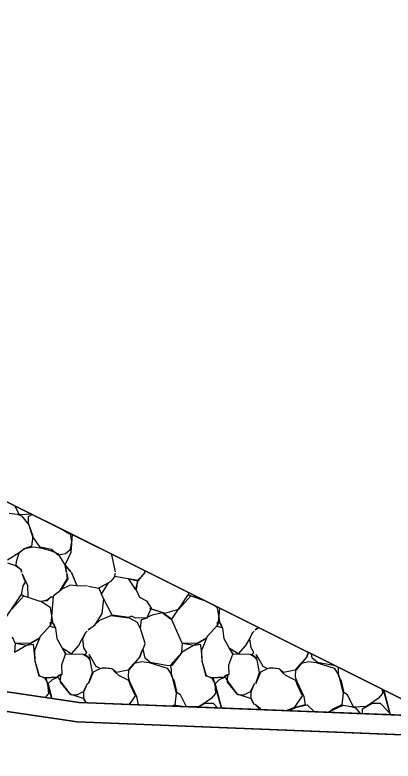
# Model space of a CAD drawing. Extents: x 1574 to 14903, y 7971 to 16537.
# Drawn here: x 14637.86 to 14642.7, y 9009.48 to 9019.05 of the extents above; entities that cross this region are included whole.
import ezdxf

# ---------------------------------------------------------------- set-up
doc = ezdxf.new("R2010")
doc.units = 0
for name, color, linetype in [('DESIGN - EARTHWORK - Shapes', 7, 'Continuous'), ('DESIGN - SCRATCH - User 1', 7, 'Continuous'), ('DESIGN - TRANSPORTATION - Proposed Layout Patterning', 7, 'Continuous'), ('DESIGN - TYPICAL - Finished Grade and Subgrade', 7, 'Continuous'), ('SURVEY - GROUND - Bottom of Topsoil Layer', 7, 'Continuous'), ('SURVEY - GROUND - Top of Ground', 7, 'Continuous')]:
    doc.layers.add(name, color=color, linetype=linetype)

msp = doc.modelspace()

# ---------------------------------------------------------------- linework, layer by layer
at = {"layer": 'DESIGN - EARTHWORK - Shapes'}
for points in [[(14623.1742, 9016.8786), (14623.9972, 9016.8621), (14628.5915, 9014.1917), (14629.924, 9013.639), (14633.6917, 9011.203), (14634.2096, 9010.8135), (14636.0502, 9010.6172), (14638.6805, 9010.2298), (14640.45, 9010.1592), (14643.2666, 9010.0469), (14643.2666, 9009.7967), (14638.6572, 9009.9805), (14636.0187, 9010.3692), (14634.1145, 9010.5722), (14633.5485, 9010.9979), (14629.8073, 9013.4168), (14628.4803, 9013.9672), (14623.857, 9016.6545)], [(14629.8711, 9016.7446), (14643.2666, 9010.0469), (14641.7297, 9010.1082), (14640.45, 9010.1592), (14638.6805, 9010.2298), (14636.0502, 9010.6172), (14634.2096, 9010.8135), (14633.6917, 9011.203), (14629.924, 9013.639), (14628.5915, 9014.1917), (14623.9972, 9016.8621)]]:
    msp.add_lwpolyline(points, close=True, dxfattribs=at)
at = {"layer": 'DESIGN - SCRATCH - User 1'}
msp.add_lwpolyline([(14637.3604, 9013), (14643.2666, 9010.0469), (14638.6805, 9010.2298), (14636.0502, 9010.6172), (14634.2096, 9010.8135), (14630.9123, 9013)], close=True, dxfattribs=at)
at = {"layer": 'DESIGN - TRANSPORTATION - Proposed Layout Patterning'}
for p, q in [((14638.4821, 9012.4392), (14638.5581, 9012.3935)), ((14638.4821, 9012.4392), (14638.5581, 9012.3935)), ((14640.1626, 9011.5989), (14640.1631, 9011.5835)), ((14640.1626, 9011.5989), (14640.1631, 9011.5835))]:
    msp.add_line(p, q, dxfattribs=at)
for points in [[(14638.0739, 9012.6433), (14637.9181, 9012.6335), (14637.8597, 9012.7503)], [(14638.0739, 9012.6433), (14637.9181, 9012.6335), (14637.8597, 9012.7503)], [(14637.7831, 9012.6585), (14637.8881, 9012.6435), (14637.9431, 9012.6235), (14638.0381, 9012.5085), (14638.0881, 9012.3635), (14638.0731, 9012.2335), (14637.9881, 9012.2035), (14637.9181, 9012.1535), (14637.9781, 9012.2035), (14638.0981, 9012.2235), (14638.2081, 9012.2085), (14638.3231, 9012.1735), (14638.4081, 9012.1385), (14638.5031, 9011.9835), (14638.5181, 9011.8935), (14638.5031, 9011.9885), (14638.5731, 9011.9035), (14638.5031, 9011.9935), (14638.5781, 9012.1585), (14638.596, 9012.3822)], [(14637.7831, 9012.6585), (14637.8881, 9012.6435), (14637.9431, 9012.6235), (14638.0381, 9012.5085), (14638.0881, 9012.3635), (14638.0731, 9012.2335), (14637.9881, 9012.2035), (14637.9181, 9012.1535), (14637.9781, 9012.2035), (14638.0981, 9012.2235), (14638.2081, 9012.2085), (14638.3231, 9012.1735), (14638.4081, 9012.1385), (14638.5031, 9011.9835), (14638.5181, 9011.8935), (14638.5031, 9011.9885), (14638.5731, 9011.9035), (14638.5031, 9011.9935), (14638.5781, 9012.1585), (14638.596, 9012.3822)], [(14638.5711, 9012.3946), (14638.5681, 9012.3935), (14638.5831, 9012.2885), (14638.5631, 9012.1835), (14638.5081, 9012.1335), (14638.4131, 9012.1185), (14638.3281, 9012.1885), (14638.1831, 9012.2185), (14638.0881, 9012.3535), (14638.0331, 9012.5235), (14638.0331, 9012.6135), (14638.0794, 9012.6405)], [(14638.5711, 9012.3946), (14638.5681, 9012.3935), (14638.5831, 9012.2885), (14638.5631, 9012.1835), (14638.5081, 9012.1335), (14638.4131, 9012.1185), (14638.3281, 9012.1885), (14638.1831, 9012.2185), (14638.0881, 9012.3535), (14638.0331, 9012.5235), (14638.0331, 9012.6135), (14638.0794, 9012.6405)], [(14637.7631, 9012.0185), (14637.8681, 9011.9835), (14637.9381, 9011.9335), (14637.9431, 9011.8985), (14637.9381, 9011.9285), (14637.8731, 9011.9885), (14637.8781, 9012.0385), (14637.9131, 9012.1485), (14637.7631, 9012.0535)], [(14637.7631, 9012.0185), (14637.8681, 9011.9835), (14637.9381, 9011.9335), (14637.9431, 9011.8985), (14637.9381, 9011.9285), (14637.8731, 9011.9885), (14637.8781, 9012.0385), (14637.9131, 9012.1485), (14637.7631, 9012.0535)], [(14639.1481, 9011.9035), (14639.0981, 9012.1235), (14639.1005, 9012.1299)], [(14639.1481, 9011.9035), (14639.0981, 9012.1235), (14639.1005, 9012.1299)], [(14638.7702, 9010.2262), (14638.7431, 9010.2735), (14638.7431, 9010.3635), (14638.7881, 9010.4735), (14638.7331, 9010.3635), (14638.6481, 9010.3235), (14638.5731, 9010.3285), (14638.4431, 9010.4885), (14638.4481, 9010.5885), (14638.4031, 9010.5635), (14638.4631, 9010.5885), (14638.4581, 9010.7135), (14638.5081, 9010.8485), (14638.5981, 9010.8535), (14638.7331, 9010.8485), (14638.7981, 9010.8085), (14638.7531, 9010.8435), (14638.7781, 9010.8685), (14638.7431, 9010.9285), (14638.7281, 9011.0435), (14638.7581, 9011.1185), (14638.7831, 9011.1435), (14638.7631, 9011.1235), (14638.7131, 9011.0335), (14638.6731, 9010.9585), (14638.5781, 9010.8535), (14638.4631, 9010.9235), (14638.5081, 9010.8535), (14638.4631, 9010.9285), (14638.3981, 9011.0435), (14638.3831, 9011.1835), (14638.3131, 9011.2035), (14638.3131, 9011.2585), (14638.3531, 9011.2435), (14638.3781, 9011.1835), (14638.3481, 9011.2435), (14638.3131, 9011.4435), (14638.1931, 9011.5235), (14638.2731, 9011.5435), (14638.3231, 9011.5835), (14638.3481, 9011.5785), (14638.3131, 9011.5785), (14638.2731, 9011.5335), (14638.1831, 9011.5235), (14637.9781, 9011.5935), (14637.9431, 9011.6085), (14637.9631, 9011.7235), (14637.9931, 9011.7735), (14637.9531, 9011.8785), (14638.0181, 9011.7285), (14638.0231, 9011.5835)], [(14638.7702, 9010.2262), (14638.7431, 9010.2735), (14638.7431, 9010.3635), (14638.7881, 9010.4735), (14638.7331, 9010.3635), (14638.6481, 9010.3235), (14638.5731, 9010.3285), (14638.4431, 9010.4885), (14638.4481, 9010.5885), (14638.4031, 9010.5635), (14638.4631, 9010.5885), (14638.4581, 9010.7135), (14638.5081, 9010.8485), (14638.5981, 9010.8535), (14638.7331, 9010.8485), (14638.7981, 9010.8085), (14638.7531, 9010.8435), (14638.7781, 9010.8685), (14638.7431, 9010.9285), (14638.7281, 9011.0435), (14638.7581, 9011.1185), (14638.7831, 9011.1435), (14638.7631, 9011.1235), (14638.7131, 9011.0335), (14638.6731, 9010.9585), (14638.5781, 9010.8535), (14638.4631, 9010.9235), (14638.5081, 9010.8535), (14638.4631, 9010.9285), (14638.3981, 9011.0435), (14638.3831, 9011.1835), (14638.3131, 9011.2035), (14638.3131, 9011.2585), (14638.3531, 9011.2435), (14638.3781, 9011.1835), (14638.3481, 9011.2435), (14638.3131, 9011.4435), (14638.1931, 9011.5235), (14638.2731, 9011.5435), (14638.3231, 9011.5835), (14638.3481, 9011.5785), (14638.3131, 9011.5785), (14638.2731, 9011.5335), (14638.1831, 9011.5235), (14637.9781, 9011.5935), (14637.9431, 9011.6085), (14637.9631, 9011.7235), (14637.9931, 9011.7735), (14637.9531, 9011.8785), (14638.0181, 9011.7285), (14638.0231, 9011.5835)], [(14638.7881, 9011.7185), (14638.6581, 9011.7235), (14638.5831, 9011.8935), (14638.6531, 9011.7235), (14638.5681, 9011.7335), (14638.4431, 9011.6735), (14638.5331, 9011.8185), (14638.5231, 9011.8835), (14638.5381, 9011.8135), (14638.4431, 9011.6635), (14638.3481, 9011.5935), (14638.3331, 9011.3835), (14638.3181, 9011.2235), (14638.1831, 9011.0735), (14638.1081, 9010.8935), (14638.1131, 9010.7585), (14638.1681, 9010.5735), (14638.2431, 9010.5385), (14638.2831, 9010.4635), (14638.3325, 9010.2811)], [(14638.7881, 9011.7185), (14638.6581, 9011.7235), (14638.5831, 9011.8935), (14638.6531, 9011.7235), (14638.5681, 9011.7335), (14638.4431, 9011.6735), (14638.5331, 9011.8185), (14638.5231, 9011.8835), (14638.5381, 9011.8135), (14638.4431, 9011.6635), (14638.3481, 9011.5935), (14638.3331, 9011.3835), (14638.3181, 9011.2235), (14638.1831, 9011.0735), (14638.1081, 9010.8935), (14638.1131, 9010.7585), (14638.1681, 9010.5735), (14638.2431, 9010.5385), (14638.2831, 9010.4635), (14638.3325, 9010.2811)], [(14638.8031, 9011.7185), (14638.9331, 9011.6935), (14638.9681, 9011.6185), (14639.0581, 9011.7635), (14638.9281, 9011.6935), (14639.0931, 9011.7835), (14639.1381, 9011.8385), (14639.1431, 9011.8835), (14639.1331, 9011.8485), (14639.3081, 9011.8185), (14639.4031, 9011.6735), (14639.4381, 9011.7935), (14639.3081, 9011.8135), (14639.4381, 9011.7885), (14639.5281, 9011.8935), (14639.4281, 9011.7935), (14639.4131, 9011.6735), (14639.4531, 9011.5785), (14639.5431, 9011.5335), (14639.6031, 9011.4385), (14639.5531, 9011.3235), (14639.6231, 9011.3535), (14639.7281, 9011.3785), (14639.7331, 9011.3885), (14639.5881, 9011.4335), (14639.7781, 9011.3735), (14639.9581, 9011.4235), (14640.1131, 9011.5985), (14640.0731, 9011.6085), (14639.8631, 9011.2985), (14639.7431, 9011.3835), (14639.8631, 9011.2935), (14639.9631, 9011.0685), (14640.0031, 9010.9835), (14639.9931, 9010.8735), (14640.1481, 9010.9635), (14640.2031, 9010.9885), (14640.3181, 9011.0585), (14640.1881, 9010.9835), (14640.0031, 9010.9885), (14640.1531, 9010.9635), (14640.2331, 9010.9785), (14640.2431, 9010.9035), (14640.2531, 9010.7635), (14640.3031, 9010.5685), (14640.3931, 9010.5435), (14640.4181, 9010.4685), (14640.4281, 9010.3435), (14640.3731, 9010.2785), (14640.2881, 9010.2185), (14640.2181, 9010.1785), (14640.12, 9010.1724)], [(14638.8031, 9011.7185), (14638.9331, 9011.6935), (14638.9681, 9011.6185), (14639.0581, 9011.7635), (14638.9281, 9011.6935), (14639.0931, 9011.7835), (14639.1381, 9011.8385), (14639.1431, 9011.8835), (14639.1331, 9011.8485), (14639.3081, 9011.8185), (14639.4031, 9011.6735), (14639.4381, 9011.7935), (14639.3081, 9011.8135), (14639.4381, 9011.7885), (14639.5281, 9011.8935), (14639.4281, 9011.7935), (14639.4131, 9011.6735), (14639.4531, 9011.5785), (14639.5431, 9011.5335), (14639.6031, 9011.4385), (14639.5531, 9011.3235), (14639.6231, 9011.3535), (14639.7281, 9011.3785), (14639.7331, 9011.3885), (14639.5881, 9011.4335), (14639.7781, 9011.3735), (14639.9581, 9011.4235), (14640.1131, 9011.5985), (14640.0731, 9011.6085), (14639.8631, 9011.2985), (14639.7431, 9011.3835), (14639.8631, 9011.2935), (14639.9631, 9011.0685), (14640.0031, 9010.9835), (14639.9931, 9010.8735), (14640.1481, 9010.9635), (14640.2031, 9010.9885), (14640.3181, 9011.0585), (14640.1881, 9010.9835), (14640.0031, 9010.9885), (14640.1531, 9010.9635), (14640.2331, 9010.9785), (14640.2431, 9010.9035), (14640.2531, 9010.7635), (14640.3031, 9010.5685), (14640.3931, 9010.5435), (14640.4181, 9010.4685), (14640.4281, 9010.3435), (14640.3731, 9010.2785), (14640.2881, 9010.2185), (14640.2181, 9010.1785), (14640.12, 9010.1724)], [(14639.5246, 9011.9179), (14639.5181, 9011.8985), (14639.5286, 9011.9159)], [(14639.5246, 9011.9179), (14639.5181, 9011.8985), (14639.5286, 9011.9159)], [(14637.8181, 9011.4235), (14637.9731, 9011.5985), (14637.9331, 9011.6085), (14637.7231, 9011.2985)], [(14637.8181, 9011.4235), (14637.9731, 9011.5985), (14637.9331, 9011.6085), (14637.7231, 9011.2985)], [(14640.0549, 9010.175), (14639.9781, 9010.3285), (14639.9381, 9010.3535), (14639.9031, 9010.5035), (14639.8631, 9010.5685), (14639.8631, 9010.6535), (14639.8531, 9010.7085), (14639.9981, 9010.8685), (14639.8681, 9010.7035), (14639.8231, 9010.6985), (14639.6381, 9010.7335), (14639.5931, 9010.7435), (14639.5281, 9010.7985), (14639.5031, 9010.9135), (14639.5281, 9010.9835), (14639.4681, 9011.1785), (14639.4781, 9011.2935), (14639.5581, 9011.3135), (14639.4031, 9011.3085), (14639.3531, 9011.3335), (14639.3181, 9011.3185), (14639.1031, 9011.3485), (14638.9931, 9011.5635), (14638.9631, 9011.6235), (14638.9931, 9011.5585), (14638.9731, 9011.3685), (14638.8731, 9011.2135), (14638.7981, 9011.1585), (14638.8781, 9011.2185), (14638.9481, 9011.2835), (14639.0881, 9011.3435), (14639.3231, 9011.3135), (14639.4231, 9011.2585), (14639.4631, 9011.1785)], [(14640.0549, 9010.175), (14639.9781, 9010.3285), (14639.9381, 9010.3535), (14639.9031, 9010.5035), (14639.8631, 9010.5685), (14639.8631, 9010.6535), (14639.8531, 9010.7085), (14639.9981, 9010.8685), (14639.8681, 9010.7035), (14639.8231, 9010.6985), (14639.6381, 9010.7335), (14639.5931, 9010.7435), (14639.5281, 9010.7985), (14639.5031, 9010.9135), (14639.5281, 9010.9835), (14639.4681, 9011.1785), (14639.4781, 9011.2935), (14639.5581, 9011.3135), (14639.4031, 9011.3085), (14639.3531, 9011.3335), (14639.3181, 9011.3185), (14639.1031, 9011.3485), (14638.9931, 9011.5635), (14638.9631, 9011.6235), (14638.9931, 9011.5585), (14638.9731, 9011.3685), (14638.8731, 9011.2135), (14638.7981, 9011.1585), (14638.8781, 9011.2185), (14638.9481, 9011.2835), (14639.0881, 9011.3435), (14639.3231, 9011.3135), (14639.4231, 9011.2585), (14639.4631, 9011.1785)], [(14640.2923, 9011.5341), (14640.1181, 9011.5935), (14640.0831, 9011.6085), (14640.088, 9011.6362)], [(14640.2923, 9011.5341), (14640.1181, 9011.5935), (14640.0831, 9011.6085), (14640.088, 9011.6362)], [(14640.4773, 9011.4416), (14640.4731, 9011.3835), (14640.4581, 9011.2235), (14640.3231, 9011.0735), (14640.2481, 9010.8935), (14640.2531, 9010.7585), (14640.3081, 9010.5735), (14640.3831, 9010.5385), (14640.4231, 9010.4635), (14640.506, 9010.157)], [(14640.4773, 9011.4416), (14640.4731, 9011.3835), (14640.4581, 9011.2235), (14640.3231, 9011.0735), (14640.2481, 9010.8935), (14640.2531, 9010.7585), (14640.3081, 9010.5735), (14640.3831, 9010.5385), (14640.4231, 9010.4635), (14640.506, 9010.157)], [(14640.5051, 9010.157), (14640.4181, 9010.4635), (14640.4781, 9010.5235), (14640.5431, 9010.5535), (14640.3781, 9010.5435), (14640.5531, 9010.5535), (14640.5931, 9010.4835), (14640.7031, 9010.3385), (14640.8831, 9010.2785), (14640.9231, 9010.2035), (14640.8831, 9010.2735), (14640.8831, 9010.3635), (14640.9281, 9010.4735), (14640.8731, 9010.3635), (14640.7881, 9010.3235), (14640.7131, 9010.3285), (14640.5831, 9010.4885), (14640.5881, 9010.5885), (14640.5431, 9010.5635), (14640.6031, 9010.5885), (14640.5981, 9010.7135), (14640.6481, 9010.8485), (14640.7381, 9010.8535), (14640.8731, 9010.8485), (14640.9381, 9010.8085), (14640.8931, 9010.8435), (14640.9181, 9010.8685), (14640.8831, 9010.9285), (14640.8681, 9011.0435), (14640.8981, 9011.1185), (14640.9231, 9011.1435), (14640.9031, 9011.1235), (14640.8531, 9011.0335), (14640.8131, 9010.9585), (14640.7181, 9010.8535), (14640.6031, 9010.9235), (14640.6481, 9010.8535), (14640.6031, 9010.9285), (14640.5381, 9011.0435), (14640.5231, 9011.1835), (14640.4531, 9011.2035), (14640.4531, 9011.2585), (14640.4931, 9011.2435), (14640.5181, 9011.1835), (14640.4881, 9011.2435), (14640.4531, 9011.4435), (14640.3925, 9011.4839)], [(14640.5051, 9010.157), (14640.4181, 9010.4635), (14640.4781, 9010.5235), (14640.5431, 9010.5535), (14640.3781, 9010.5435), (14640.5531, 9010.5535), (14640.5931, 9010.4835), (14640.7031, 9010.3385), (14640.8831, 9010.2785), (14640.9231, 9010.2035), (14640.8831, 9010.2735), (14640.8831, 9010.3635), (14640.9281, 9010.4735), (14640.8731, 9010.3635), (14640.7881, 9010.3235), (14640.7131, 9010.3285), (14640.5831, 9010.4885), (14640.5881, 9010.5885), (14640.5431, 9010.5635), (14640.6031, 9010.5885), (14640.5981, 9010.7135), (14640.6481, 9010.8485), (14640.7381, 9010.8535), (14640.8731, 9010.8485), (14640.9381, 9010.8085), (14640.8931, 9010.8435), (14640.9181, 9010.8685), (14640.8831, 9010.9285), (14640.8681, 9011.0435), (14640.8981, 9011.1185), (14640.9231, 9011.1435), (14640.9031, 9011.1235), (14640.8531, 9011.0335), (14640.8131, 9010.9585), (14640.7181, 9010.8535), (14640.6031, 9010.9235), (14640.6481, 9010.8535), (14640.6031, 9010.9285), (14640.5381, 9011.0435), (14640.5231, 9011.1835), (14640.4531, 9011.2035), (14640.4531, 9011.2585), (14640.4931, 9011.2435), (14640.5181, 9011.1835), (14640.4881, 9011.2435), (14640.4531, 9011.4435), (14640.3925, 9011.4839)], [(14640.9808, 9011.1898), (14640.9381, 9011.1585), (14640.9802, 9011.1901)], [(14640.9808, 9011.1898), (14640.9381, 9011.1585), (14640.9802, 9011.1901)], [(14637.8231, 9011.0685), (14637.8631, 9010.9835), (14637.8531, 9010.8735), (14638.0081, 9010.9635), (14638.0631, 9010.9885), (14638.1781, 9011.0585), (14638.0481, 9010.9835), (14637.8631, 9010.9885), (14638.0131, 9010.9635), (14638.0931, 9010.9785), (14638.1031, 9010.9035), (14638.1131, 9010.7635), (14638.1631, 9010.5685), (14638.2531, 9010.5435), (14638.2781, 9010.4685), (14638.2881, 9010.3435), (14638.2461, 9010.2938)], [(14637.8231, 9011.0685), (14637.8631, 9010.9835), (14637.8531, 9010.8735), (14638.0081, 9010.9635), (14638.0631, 9010.9885), (14638.1781, 9011.0585), (14638.0481, 9010.9835), (14637.8631, 9010.9885), (14638.0131, 9010.9635), (14638.0931, 9010.9785), (14638.1031, 9010.9035), (14638.1131, 9010.7635), (14638.1631, 9010.5685), (14638.2531, 9010.5435), (14638.2781, 9010.4685), (14638.2881, 9010.3435), (14638.2461, 9010.2938)], [(14639.3276, 9010.204), (14639.4031, 9010.3135), (14639.3331, 9010.4585), (14639.3181, 9010.5085), (14639.1881, 9010.5735), (14639.1481, 9010.6135), (14639.1031, 9010.6585), (14638.9981, 9010.6735), (14638.9481, 9010.6585), (14638.8631, 9010.6185), (14638.8031, 9010.4735), (14638.8531, 9010.6135), (14638.8231, 9010.7735), (14638.7981, 9010.8035), (14638.8281, 9010.8035), (14638.8081, 9010.8435), (14638.8931, 9010.6935), (14638.9531, 9010.6635), (14639.0031, 9010.6735), (14639.0981, 9010.6635), (14639.1581, 9010.6185), (14639.3281, 9010.6535), (14639.4531, 9010.8035), (14639.4931, 9010.9035), (14639.4531, 9010.8035), (14639.3731, 9010.7185), (14639.3131, 9010.6535), (14639.3081, 9010.5585), (14639.3281, 9010.4985), (14639.4181, 9010.3035), (14639.4379, 9010.1996)], [(14639.3276, 9010.204), (14639.4031, 9010.3135), (14639.3331, 9010.4585), (14639.3181, 9010.5085), (14639.1881, 9010.5735), (14639.1481, 9010.6135), (14639.1031, 9010.6585), (14638.9981, 9010.6735), (14638.9481, 9010.6585), (14638.8631, 9010.6185), (14638.8031, 9010.4735), (14638.8531, 9010.6135), (14638.8231, 9010.7735), (14638.7981, 9010.8035), (14638.8281, 9010.8035), (14638.8081, 9010.8435), (14638.8931, 9010.6935), (14638.9531, 9010.6635), (14639.0031, 9010.6735), (14639.0981, 9010.6635), (14639.1581, 9010.6185), (14639.3281, 9010.6535), (14639.4531, 9010.8035), (14639.4931, 9010.9035), (14639.4531, 9010.8035), (14639.3731, 9010.7185), (14639.3131, 9010.6535), (14639.3081, 9010.5585), (14639.3281, 9010.4985), (14639.4181, 9010.3035), (14639.4379, 9010.1996)], [(14641.3349, 9010.1239), (14641.4431, 9010.1685), (14641.5431, 9010.3135), (14641.4731, 9010.4585), (14641.4581, 9010.5085), (14641.3281, 9010.5735), (14641.2881, 9010.6135), (14641.2431, 9010.6585), (14641.1381, 9010.6735), (14641.0881, 9010.6585), (14641.0031, 9010.6185), (14640.9431, 9010.4735), (14640.9931, 9010.6135), (14640.9631, 9010.7735), (14640.9381, 9010.8035), (14640.9681, 9010.8035), (14640.9481, 9010.8435), (14641.0331, 9010.6935), (14641.0931, 9010.6635), (14641.1431, 9010.6735), (14641.2381, 9010.6635), (14641.2981, 9010.6185), (14641.4681, 9010.6535), (14641.5931, 9010.8035), (14641.6198, 9010.8703)], [(14641.3349, 9010.1239), (14641.4431, 9010.1685), (14641.5431, 9010.3135), (14641.4731, 9010.4585), (14641.4581, 9010.5085), (14641.3281, 9010.5735), (14641.2881, 9010.6135), (14641.2431, 9010.6585), (14641.1381, 9010.6735), (14641.0881, 9010.6585), (14641.0031, 9010.6185), (14640.9431, 9010.4735), (14640.9931, 9010.6135), (14640.9631, 9010.7735), (14640.9381, 9010.8035), (14640.9681, 9010.8035), (14640.9481, 9010.8435), (14641.0331, 9010.6935), (14641.0931, 9010.6635), (14641.1431, 9010.6735), (14641.2381, 9010.6635), (14641.2981, 9010.6185), (14641.4681, 9010.6535), (14641.5931, 9010.8035), (14641.6198, 9010.8703)], [(14641.6198, 9010.8703), (14641.5931, 9010.8035), (14641.5131, 9010.7185), (14641.4531, 9010.6535), (14641.4481, 9010.5585), (14641.4681, 9010.4985), (14641.5581, 9010.3035), (14641.5781, 9010.1985), (14641.4481, 9010.1635), (14641.6031, 9010.1985), (14641.6971, 9010.1095)], [(14641.6198, 9010.8703), (14641.5931, 9010.8035), (14641.5131, 9010.7185), (14641.4531, 9010.6535), (14641.4481, 9010.5585), (14641.4681, 9010.4985), (14641.5581, 9010.3035), (14641.5781, 9010.1985), (14641.4481, 9010.1635), (14641.6031, 9010.1985), (14641.6971, 9010.1095)], [(14641.9633, 9010.6985), (14641.9631, 9010.6985), (14641.7781, 9010.7335), (14641.7331, 9010.7435), (14641.6681, 9010.7985), (14641.6565, 9010.8519)], [(14641.9633, 9010.6985), (14641.9631, 9010.6985), (14641.7781, 9010.7335), (14641.7331, 9010.7435), (14641.6681, 9010.7985), (14641.6565, 9010.8519)], [(14639.3881, 9010.7335), (14639.4781, 9010.7535), (14639.5781, 9010.7435), (14639.8081, 9010.6685), (14639.8631, 9010.5835), (14639.9231, 9010.3485), (14639.9081, 9010.1985), (14639.874, 9010.1822)], [(14639.3881, 9010.7335), (14639.4781, 9010.7535), (14639.5781, 9010.7435), (14639.8081, 9010.6685), (14639.8631, 9010.5835), (14639.9231, 9010.3485), (14639.9081, 9010.1985), (14639.874, 9010.1822)], [(14641.5281, 9010.7335), (14641.6181, 9010.7535), (14641.7181, 9010.7435), (14641.9481, 9010.6685), (14642.0031, 9010.5835), (14642.0631, 9010.3485), (14642.0481, 9010.1985), (14641.9331, 9010.1435), (14641.8981, 9010.1135), (14641.8827, 9010.1021)], [(14641.5281, 9010.7335), (14641.6181, 9010.7535), (14641.7181, 9010.7435), (14641.9481, 9010.6685), (14642.0031, 9010.5835), (14642.0631, 9010.3485), (14642.0481, 9010.1985), (14641.9331, 9010.1435), (14641.8981, 9010.1135), (14641.8827, 9010.1021)], [(14642.5638, 9010.3983), (14642.5681, 9010.3435), (14642.5131, 9010.2785), (14642.4281, 9010.2185), (14642.3581, 9010.1785), (14642.1981, 9010.1685), (14642.1181, 9010.3285), (14642.0781, 9010.3535), (14642.0431, 9010.5035), (14642.0031, 9010.5685), (14642.0031, 9010.6535), (14641.9981, 9010.6811)], [(14642.5638, 9010.3983), (14642.5681, 9010.3435), (14642.5131, 9010.2785), (14642.4281, 9010.2185), (14642.3581, 9010.1785), (14642.1981, 9010.1685), (14642.1181, 9010.3285), (14642.0781, 9010.3535), (14642.0431, 9010.5035), (14642.0031, 9010.5685), (14642.0031, 9010.6535), (14641.9981, 9010.6811)], [(14638.3298, 9010.2815), (14638.2781, 9010.4635), (14638.3381, 9010.5235), (14638.4031, 9010.5535), (14638.2381, 9010.5435), (14638.4131, 9010.5535), (14638.4531, 9010.4835), (14638.5631, 9010.3385), (14638.7431, 9010.2785), (14638.771, 9010.2262)], [(14638.3298, 9010.2815), (14638.2781, 9010.4635), (14638.3381, 9010.5235), (14638.4031, 9010.5535), (14638.2381, 9010.5435), (14638.4131, 9010.5535), (14638.4531, 9010.4835), (14638.5631, 9010.3385), (14638.7431, 9010.2785), (14638.771, 9010.2262)], [(14642.5834, 9010.3885), (14642.6631, 9010.0935), (14642.5788, 9010.3908)], [(14642.5834, 9010.3885), (14642.6631, 9010.0935), (14642.5788, 9010.3908)], [(14639.8964, 9010.1813), (14639.9231, 9010.1935), (14640.0281, 9010.1785), (14640.0358, 9010.1758)], [(14639.8964, 9010.1813), (14639.9231, 9010.1935), (14640.0281, 9010.1785), (14640.0358, 9010.1758)], [(14640.208, 9010.1689), (14640.2931, 9010.2185), (14640.3981, 9010.2185), (14640.4552, 9010.159)], [(14640.208, 9010.1689), (14640.2931, 9010.2185), (14640.3981, 9010.2185), (14640.4552, 9010.159)], [(14641.0067, 9010.137), (14641.0031, 9010.1485), (14640.9381, 9010.2035), (14640.9931, 9010.1485), (14640.9994, 9010.1373)], [(14641.0067, 9010.137), (14641.0031, 9010.1485), (14640.9381, 9010.2035), (14640.9931, 9010.1485), (14640.9994, 9010.1373)], [(14641.3531, 9010.1232), (14641.4481, 9010.1585), (14641.3715, 9010.1225)], [(14641.3531, 9010.1232), (14641.4481, 9010.1585), (14641.3715, 9010.1225)], [(14641.8569, 9010.1031), (14641.8881, 9010.1135), (14642.0631, 9010.1935), (14642.1681, 9010.1785), (14642.2231, 9010.1585), (14642.283, 9010.0861)], [(14641.8569, 9010.1031), (14641.8881, 9010.1135), (14642.0631, 9010.1935), (14642.1681, 9010.1785), (14642.2231, 9010.1585), (14642.283, 9010.0861)], [(14642.3131, 9010.0849), (14642.3131, 9010.1485), (14642.4331, 9010.2185), (14642.5381, 9010.2185), (14642.6531, 9010.0985), (14642.6707, 9010.0707)], [(14642.3131, 9010.0849), (14642.3131, 9010.1485), (14642.4331, 9010.2185), (14642.5381, 9010.2185), (14642.6531, 9010.0985), (14642.6707, 9010.0707)], [(14641.7213, 9010.1085), (14641.7631, 9010.1085), (14641.7678, 9010.1067)], [(14641.7213, 9010.1085), (14641.7631, 9010.1085), (14641.7678, 9010.1067)]]:
    msp.add_lwpolyline(points, dxfattribs=at)
at = {"layer": 'DESIGN - TYPICAL - Finished Grade and Subgrade'}
msp.add_line((14637.3604, 9013), (14643.2666, 9010.0469), dxfattribs=at)
at = {"layer": 'SURVEY - GROUND - Bottom of Topsoil Layer'}
msp.add_lwpolyline([(14614.4859, 9019.0462), (14616.6938, 9018.8784), (14617.2097, 9018.8395), (14617.8487, 9018.6804), (14618.3602, 9018.4587), (14623.857, 9016.6545), (14628.4803, 9013.9672), (14629.8073, 9013.4168), (14633.5485, 9010.9979), (14634.1145, 9010.5722), (14636.0187, 9010.3692), (14638.6572, 9009.9805), (14647.0848, 9009.6444), (14648.6334, 9009.4772), (14651.0275, 9009.5034), (14654.6535, 9010.6105)], dxfattribs=at)
at = {"layer": 'SURVEY - GROUND - Top of Ground'}
msp.add_lwpolyline([(14618.4491, 9018.6926), (14623.9599, 9016.8838), (14628.5915, 9014.1917), (14629.924, 9013.639), (14633.6917, 9011.203), (14634.2096, 9010.8135), (14636.0502, 9010.6172), (14638.6805, 9010.2298), (14647.1033, 9009.8939), (14648.6455, 9009.7274), (14650.9889, 9009.7529), (14654.5937, 9010.8536)], dxfattribs=at)
msp.add_lwpolyline([(14618.4491, 9018.6926), (14623.9599, 9016.8838), (14628.5915, 9014.1917), (14629.924, 9013.639), (14633.6917, 9011.203), (14634.2096, 9010.8135), (14636.0502, 9010.6172), (14638.6805, 9010.2298), (14647.1033, 9009.8939), (14648.6455, 9009.7274), (14650.9889, 9009.7529), (14654.5937, 9010.8536)], dxfattribs=at)

doc.saveas('drawing.dxf')
